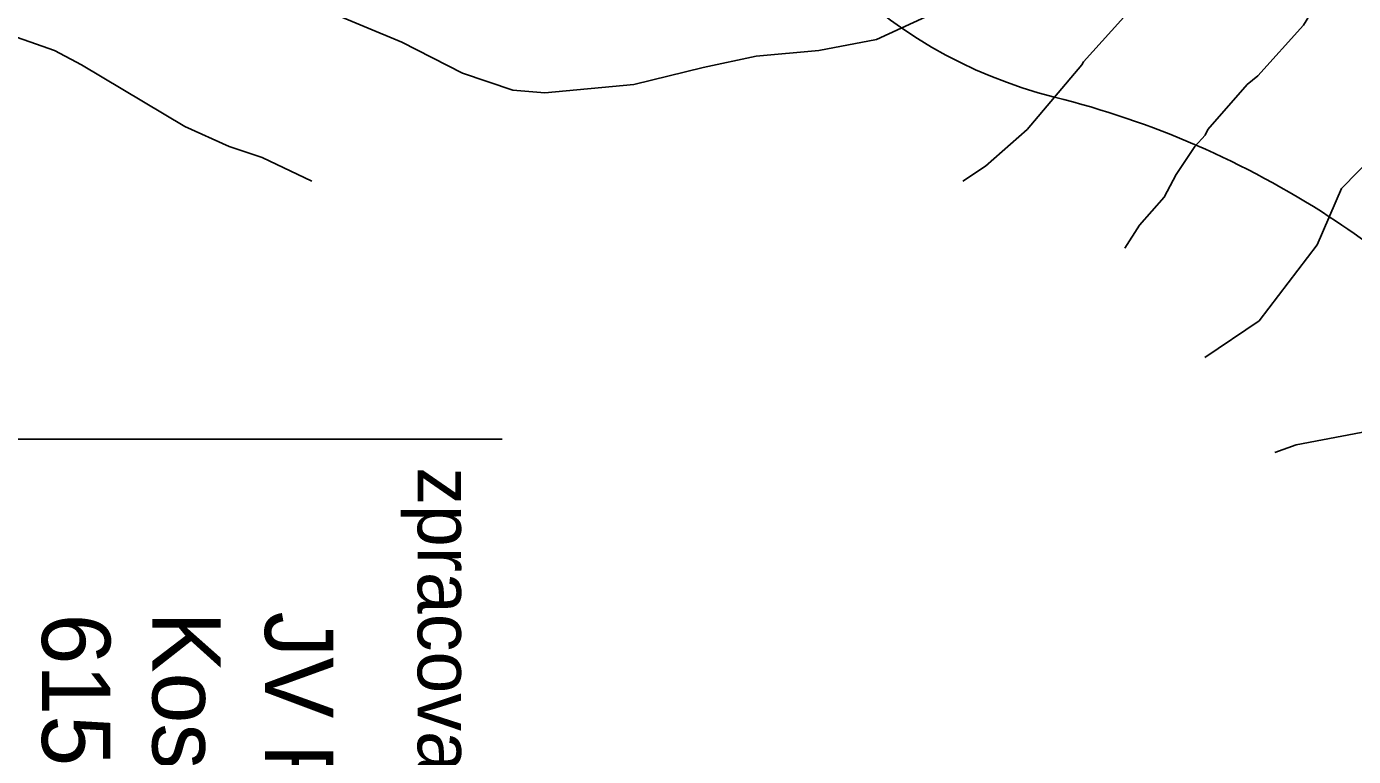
# Model space of a CAD drawing. Extents: x -510989 to -501240, y -1184665 to -1176098.
# Drawn here: x -506024.9 to -505553.2, y -1182632.7 to -1182373.4 of the extents above; entities that cross this region are included whole.
import ezdxf

# ---------------------------------------------------------------- set-up
doc = ezdxf.new("R2010")
doc.units = 0
for name, color, linetype in [('Implicitní', 7, 'Continuous'), ('NAVRH_rozvodnice', 7, 'Continuous'), ('rozpiska', 7, 'Continuous'), ('STAV_povodi', 7, 'Continuous'), ('vrstevnice_01', 7, 'Continuous'), ('vrstevnice_02', 7, 'Continuous')]:
    doc.layers.add(name, color=color, linetype=linetype)

# ---------------------------------------------------------------- blocks, each defined once
blk = doc.blocks.new('rozpiska-cary')
at = {"layer": 'Implicitní'}
blk.add_line((-0.18, -0.082), (-0.18, -0.053655), dxfattribs=at)

msp = doc.modelspace()

# ---------------------------------------------------------------- linework, layer by layer
at = {"layer": 'NAVRH_rozvodnice'}
for centre, radius, start, end in [((-505619.19, -1182237), 166.46, 191.4357, 255.9859), ((-505737.59, -1182711.39), 322.49, 56.9767, 75.9859), ((-505722.83, -1182688.68), 295.41, 40.4572, 56.9767)]:
    msp.add_arc(centre, radius, start, end, dxfattribs=at)
at = {"layer": 'STAV_povodi'}
for centre, radius, start, end in [((-505619.19, -1182237), 166.46, 191.4357, 255.9859), ((-505737.59, -1182711.39), 322.49, 56.9767, 75.9859), ((-505722.83, -1182688.68), 295.41, 40.4572, 56.9767)]:
    msp.add_arc(centre, radius, start, end, dxfattribs=at)
at = {"layer": 'vrstevnice_01'}
for points in [[(-505492.59, -1182308), (-505514.69, -1182305), (-505525.5, -1182305), (-505535.09, -1182309), (-505545.69, -1182317), (-505551.59, -1182326), (-505565.5, -1182364), (-505571, -1182373), (-505587.19, -1182391), (-505591, -1182394), (-505605, -1182410), (-505606, -1182412), (-505609.59, -1182416), (-505616.31, -1182426), (-505620.5, -1182434), (-505629.31, -1182444), (-505634.54, -1182452.2)], [(-505683.76, -1182348.23), (-505697.5, -1182364), (-505705.19, -1182370), (-505722.81, -1182378), (-505743.31, -1182382), (-505765.5, -1182384), (-505784.41, -1182388), (-505809.09, -1182394), (-505840.69, -1182397), (-505852.09, -1182396), (-505869.91, -1182390), (-505891.5, -1182379), (-505934.5, -1182361), (-505964.31, -1182342), (-505978.81, -1182337), (-506012.69, -1182328), (-506019.91, -1182325), (-506035.31, -1182314)], [(-505581.18, -1182524.79), (-505573.59, -1182522), (-505515.5, -1182511)]]:
    msp.add_lwpolyline(points, dxfattribs=at)
at = {"layer": 'vrstevnice_02'}
for points in [[(-505540.5, -1182251), (-505553.31, -1182257), (-505562.59, -1182265), (-505568.81, -1182273), (-505575.69, -1182285), (-505580.09, -1182301), (-505580.41, -1182305), (-505581.91, -1182307), (-505581.81, -1182309), (-505583.19, -1182313), (-505591.5, -1182327), (-505599.5, -1182334), (-505624.91, -1182359), (-505649.19, -1182386), (-505649.81, -1182387), (-505669.19, -1182410), (-505684.09, -1182423), (-505692.11, -1182428.31)], [(-505923.5, -1182428.31), (-505941.09, -1182420), (-505952.91, -1182416), (-505968.59, -1182409), (-506005.31, -1182387), (-506015, -1182382), (-506035, -1182375)], [(-505539.81, -1182413), (-505557.5, -1182431), (-505566.19, -1182451), (-505586.81, -1182478)], [(-505586.81, -1182478), (-505606.04, -1182490.97)]]:
    msp.add_lwpolyline(points, dxfattribs=at)

# ---------------------------------------------------------------- block references
at = {"layer": 'rozpiska', "xscale": 10000, "yscale": 10000, "rotation": -90.00000000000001}
msp.add_blockref('rozpiska-cary', (-505319.31, -1184320), dxfattribs=at)

# ---------------------------------------------------------------- texts
at = {"layer": 'rozpiska'}
for s, height, p in [('zpracovatel:', 20, (-505885.86, -1182530)), ('615 00 Brno', 24.3, (-506019.4, -1182581.94)), ('Kosmákova 1050/49', 24.3, (-505980.14, -1182581.22)), ('JV PROJEKT VH s.r.o.', 24.3, (-505940.16, -1182581.22))]:
    msp.add_text(s, height=height, rotation=270, dxfattribs=at).set_placement(p)

doc.saveas('drawing.dxf')
